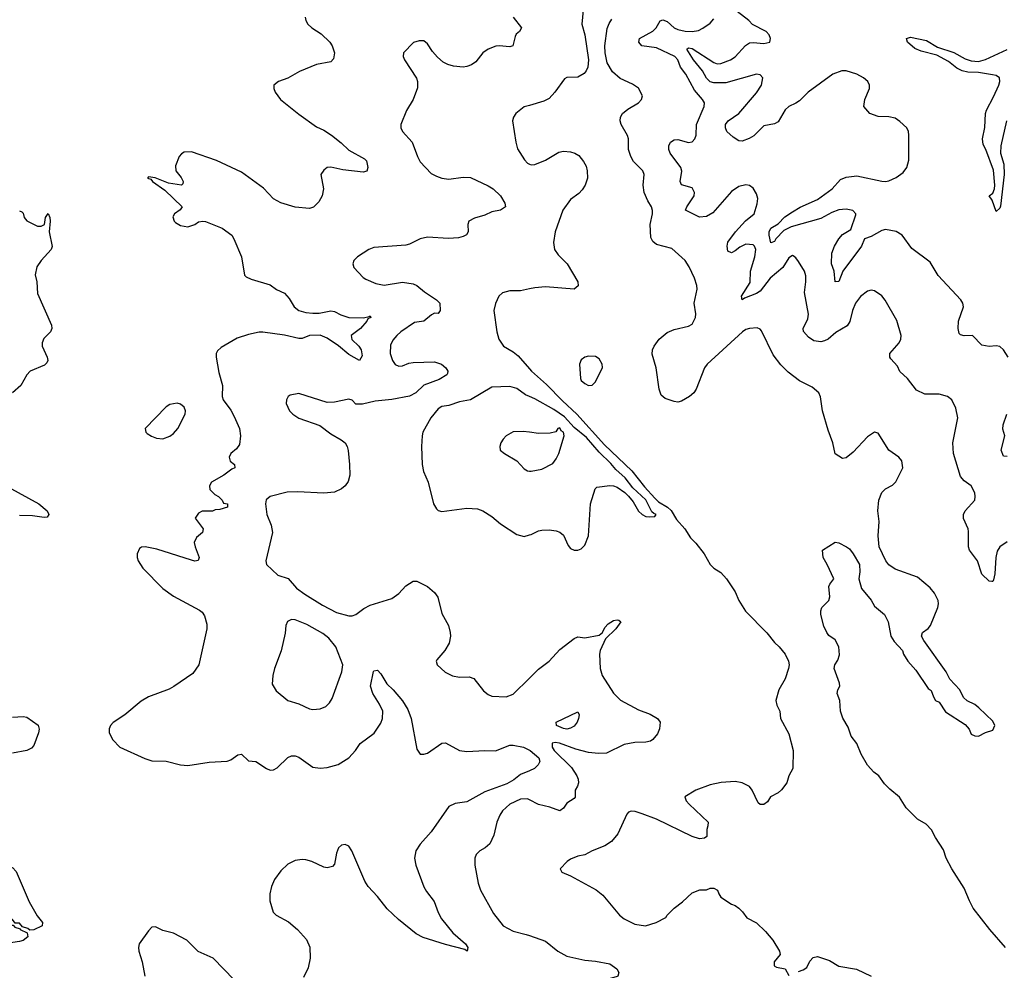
# Model space of a CAD drawing. Header units: inches. Extents: x 2001573 to 2220545, y 644482 to 846830.
# Tile 592 of 656: x 2137150 to 2142655, y 701322 to 706635. Entities that reach past the tile are written whole.
import ezdxf

# ---------------------------------------------------------------- set-up
doc = ezdxf.new("R2010")
doc.units = ezdxf.units.IN
doc.header["$MEASUREMENT"] = 0
doc.layers.add('C1730', color=7, linetype='Continuous')
doc.layers.add('C1740', color=7, linetype='Continuous')

msp = doc.modelspace()

# ---------------------------------------------------------------- linework, layer by layer
at = {"layer": 'C1730', "color": 5}
for points, elevation in [([(2138746.8, 706650), (2138750.7, 706630), (2138762, 706610), (2138783, 706590), (2138836.6, 706556.6), (2138884.2, 706510), (2138896.9, 706490), (2138910.2, 706450), (2138903.9, 706416.1), (2138890, 706399.5), (2138810, 706385.6), (2138715.1, 706344.9), (2138650, 706307.6), (2138598, 706290), (2138571, 706270), (2138570.7, 706250), (2138579.1, 706230), (2138608.2, 706190), (2138710, 706108), (2138810, 706035.8), (2138850, 706018), (2138893.7, 705990), (2138947.5, 705947.5), (2138990, 705906.4), (2139078.1, 705858.1), (2139090, 705845.5), (2139097.5, 705810), (2139090.9, 705789.1), (2139070, 705783.2), (2138956.9, 705796.9), (2138890, 705811.8), (2138870, 705808.4), (2138850, 705794.7), (2138834.4, 705770), (2138848, 705690), (2138841, 705650), (2138823.5, 705616.5), (2138792.4, 705587.6), (2138770, 705580.7), (2138690, 705588.3), (2138610, 705611.2), (2138570, 705634.7), (2138512.7, 705692.7), (2138390, 705783.5), (2138250, 705848.3), (2138110, 705897.2), (2138070, 705894.7), (2138054.7, 705885.3), (2138042.4, 705870), (2138021.5, 705818.5), (2138023.2, 705790), (2138052.9, 705752.9), (2138063.6, 705730), (2138062, 705718), (2138054.8, 705710), (2137982.4, 705722.4), (2137908.4, 705751.6), (2137870, 705757.4), (2137865.8, 705750), (2137883.7, 705743.7), (2137893.4, 705730), (2137962.4, 705682.4), (2138059.1, 705590), (2138048.4, 705571.6), (2138016.3, 705550), (2138007, 705533), (2138013.4, 705510), (2138022, 705502), (2138050, 705484.4), (2138090, 705477.6), (2138129.2, 705490), (2138150, 705505.5), (2138174, 705510), (2138190, 705508), (2138282.4, 705470), (2138335.5, 705430), (2138348, 705410), (2138390.5, 705310), (2138407.3, 705207.3), (2138417.3, 705197.3), (2138444.4, 705184.4), (2138550, 705153.4), (2138586.6, 705126.6), (2138630, 705106.5), (2138657.8, 705077.8), (2138684.6, 705030), (2138710, 705010.7), (2138750, 704999), (2138790, 704994.2), (2138824.4, 704995.6), (2138890, 705008.2), (2138910, 705004.7), (2138944.9, 704984.9), (2138990.7, 704970.7), (2139071.9, 704968.1), (2139104.5, 704975.5), (2139110, 704981), (2139113.7, 704970), (2139096.4, 704963.6), (2139090.3, 704950), (2139055, 704910), (2139002.6, 704870), (2139007.7, 704847.7), (2139047.2, 704810), (2139060.1, 704790), (2139064.3, 704755.7), (2139050, 704729.7), (2138990, 704764.3), (2138933.3, 704813.3), (2138870, 704854.8), (2138830, 704871.7), (2138771, 704870), (2138730, 704853.8), (2138710, 704853.2), (2138630, 704872), (2138510, 704889.1), (2138490, 704888.3), (2138430, 704876), (2138365.3, 704854.7), (2138277.2, 704802.8), (2138255.9, 704784.1), (2138249, 704770), (2138248.1, 704750), (2138263, 704663), (2138284, 704590), (2138282.3, 704530), (2138287, 704510), (2138330, 704452.4), (2138350, 704417.1), (2138379.1, 704350), (2138385.3, 704310), (2138378.7, 704261.3), (2138362.3, 704237.7), (2138330.6, 704210), (2138320.7, 704190), (2138327.3, 704167.3), (2138352, 704150), (2138354, 704130), (2138336.9, 704123.1), (2138292, 704090), (2138222, 704050), (2138212, 704030), (2138214, 704010), (2138241, 703981), (2138262, 703970), (2138282, 703950), (2138290, 703934), (2138312, 703930), (2138311.3, 703910), (2138270, 703898), (2138243.6, 703896.4), (2138228.4, 703888.4), (2138170, 703888), (2138150, 703878), (2138132, 703850), (2138176, 703790), (2138172, 703770), (2138138, 703742), (2138126.2, 703713.8), (2138130.5, 703690), (2138153.4, 703630), (2138147.3, 703612.7), (2138130.2, 703609.8), (2138110, 703614.7), (2137916.3, 703676.3), (2137851, 703689), (2137832.3, 703687.7), (2137820.6, 703679.4), (2137806.5, 703650), (2137806.9, 703630), (2137813.4, 703610), (2137838, 703570), (2137950, 703456.3), (2138010, 703413.4), (2138155.3, 703335.3), (2138170, 703324), (2138183.9, 703303.9), (2138197.5, 703257.5), (2138197.4, 703230), (2138151.4, 703030), (2138118, 702982), (2138011.4, 702908.6), (2137985.8, 702894.2), (2137870, 702850.8), (2137830, 702827.2), (2137737.4, 702750), (2137673.2, 702706.8), (2137657.4, 702690), (2137650, 702672.7), (2137651.4, 702650), (2137670.3, 702610), (2137710.2, 702570.2), (2137850, 702505.8), (2137890, 702492.8), (2137970, 702491.6), (2138050, 702470.3), (2138090, 702466.7), (2138210, 702486), (2138310, 702492), (2138330, 702498.7), (2138370, 702527), (2138390, 702530.3), (2138430, 702493.4), (2138470, 702489), (2138530.7, 702450), (2138550, 702441.7), (2138570, 702442), (2138590, 702454.4), (2138650, 702512), (2138670, 702521.7), (2138690, 702521.5), (2138710, 702512.8), (2138790, 702457.8), (2138830, 702451.3), (2138870, 702455.9), (2138930, 702472.9), (2138991.2, 702510), (2139027.1, 702550), (2139053.7, 702590), (2139132.8, 702647.2), (2139170, 702704.4), (2139179.2, 702730), (2139179.9, 702770), (2139162.7, 702810), (2139124.6, 702870), (2139111.1, 702910), (2139127.9, 702992.1), (2139130, 702996.1), (2139150, 702999.8), (2139170, 702978.5), (2139202.9, 702922.9), (2139237.8, 702890), (2139290, 702828.9), (2139320.3, 702780.3), (2139339.4, 702730), (2139370, 702558), (2139390, 702530.7), (2139410, 702530.4), (2139430, 702536.5), (2139510, 702592.6), (2139530, 702593.8), (2139610, 702551.1), (2139650, 702544.5), (2139750, 702551.6), (2139810, 702549.4), (2139890, 702580.1), (2139910, 702581.5), (2139966.2, 702570), (2140000, 702552.5)], 320), ([(2139909.5, 706649.5), (2139955.3, 706590), (2139944.9, 706570), (2139926.6, 706553.4), (2139919.6, 706540.4), (2139907.3, 706490), (2139890, 706483.1), (2139830, 706489.8), (2139812.1, 706487.9), (2139770, 706470.8), (2139739.3, 706450), (2139700.5, 706399.5), (2139676.8, 706383.2), (2139650, 706372.8), (2139629.8, 706369.8), (2139576.2, 706376.2), (2139544.2, 706384.2), (2139517.6, 706397.6), (2139485.8, 706425.8), (2139458, 706458), (2139430, 706500.9), (2139410, 706516.2), (2139383.4, 706516.6), (2139352.5, 706507.5), (2139296, 706450), (2139294, 706430), (2139300.7, 706410), (2139367.9, 706307.9), (2139374, 706290), (2139373.7, 706253.7), (2139350.5, 706190), (2139312.3, 706127.7), (2139280.7, 706050), (2139280.7, 706030), (2139290.7, 706010), (2139344.9, 705950), (2139374.6, 705870), (2139390, 705841.6), (2139450, 705775.3), (2139479.8, 705759.8), (2139510, 705749.4), (2139550, 705743.5), (2139630, 705754.7), (2139670, 705753), (2139770, 705706.4), (2139796.5, 705690), (2139837.6, 705650), (2139862.8, 705610), (2139866.8, 705590), (2139838, 705570), (2139790, 705561), (2139750, 705543.1), (2139693.5, 705526.5), (2139661, 705510), (2139656.3, 705490), (2139658.4, 705450), (2139647.5, 705432.5), (2139630, 705422.6), (2139604.2, 705415.8), (2139548.3, 705411.7), (2139430, 705419.7), (2139390, 705409.7), (2139330, 705380.5), (2139310, 705375.8), (2139130, 705361.7), (2139101.6, 705350), (2139039.1, 705310), (2139018, 705290), (2139013, 705270), (2139019.3, 705250), (2139070, 705194.4), (2139085.2, 705185.2), (2139141.4, 705161.4), (2139188.4, 705151.6), (2139290, 705167.4), (2139350, 705159.5), (2139370.6, 705150), (2139413.6, 705113.6), (2139480.7, 705070), (2139498.8, 705050), (2139500.7, 705010), (2139490, 704994), (2139470, 704995.1), (2139453.5, 704986.5), (2139410.2, 704949.8), (2139357.4, 704942.6), (2139280.3, 704890), (2139258.7, 704870), (2139236.5, 704843.5), (2139223.6, 704816.4), (2139222, 704770), (2139234.9, 704730), (2139250, 704708.9), (2139270, 704698.9), (2139290, 704700.3), (2139325.1, 704714.9), (2139350, 704719.7), (2139470, 704723.5), (2139508.5, 704710), (2139532.8, 704690), (2139544.6, 704670), (2139541.7, 704658.3), (2139538.4, 704650), (2139495.3, 704624.7), (2139410, 704592.5), (2139364.7, 704550), (2139330, 704531), (2139230, 704512.3), (2139136.9, 704503.1), (2139066.1, 704486.1), (2139030, 704487.3), (2139010, 704509.2), (2138990, 704513.6), (2138910, 704497), (2138870, 704495.6), (2138710, 704546), (2138662.8, 704537.2), (2138650.8, 704529.2), (2138642.8, 704510), (2138641, 704490), (2138658.8, 704450), (2138677.3, 704430), (2138710, 704408.4), (2138828.1, 704368.1), (2138890, 704320.3), (2138947.8, 704287.8), (2138970.2, 704270.2), (2138981.1, 704250), (2138986.6, 704226.6), (2138994.9, 704150), (2138995.6, 704090), (2138986.3, 704053.7), (2138970.2, 704029.8), (2138950, 704013.3), (2138910, 703995.1), (2138850, 703988.3), (2138703.4, 703996.6), (2138645.1, 703994.9), (2138551, 703970), (2138528.9, 703951.1), (2138523.8, 703930), (2138532.2, 703870), (2138555.8, 703810), (2138564.4, 703770), (2138526, 703610), (2138530.4, 703590), (2138594, 703530), (2138651.7, 703511.7), (2138697.6, 703457.6), (2138744.5, 703424.5), (2138843.4, 703363.4), (2138922.4, 703322.4), (2138990, 703304), (2139010, 703303.1), (2139030, 703310.4), (2139075.2, 703344.8), (2139110, 703362.6), (2139230, 703400.4), (2139270, 703428.2), (2139310, 703470.4), (2139350, 703498), (2139370, 703496.3), (2139430, 703468), (2139470, 703434), (2139487.3, 703407.3), (2139510, 703316), (2139548, 703250), (2139557.3, 703210), (2139558.8, 703190), (2139550.6, 703150), (2139528, 703110), (2139481.7, 703058.3), (2139478, 703050), (2139483.8, 703030), (2139528.3, 702988.3), (2139570, 702968.8), (2139610, 702961.1), (2139663.4, 702963.4), (2139690, 702952.7), (2139743.5, 702883.5), (2139770, 702863.1), (2139790, 702854.4), (2139870, 702850.4), (2139910, 702865.5), (2140000, 702955.8)], 340), ([(2140000, 706156.5), (2139970, 706147.6), (2139924, 706110), (2139910.6, 706090), (2139904.9, 706070), (2139923.8, 705950), (2139933.8, 705913.8), (2139971.7, 705851.7), (2139990, 705833), (2140000, 705828.6)], 360), ([(2137150, 705566), (2137161.6, 705561.6), (2137170, 705554.8), (2137174.9, 705530), (2137190, 705510.6), (2137250, 705482), (2137270, 705480.7), (2137289.3, 705490.7), (2137295.3, 705530), (2137310, 705551.3), (2137318.8, 705530), (2137320.7, 705510), (2137315.5, 705450), (2137332.2, 705367.8), (2137326.8, 705350), (2137270.4, 705289.6), (2137245.5, 705254.5), (2137237.6, 705210), (2137246, 705170), (2137250, 705104.7), (2137328.1, 704928.1), (2137330.2, 704910), (2137322, 704890), (2137285.7, 704854.3), (2137275.5, 704830), (2137276.9, 704810), (2137304.7, 704750), (2137307.6, 704730), (2137302.4, 704717.6), (2137290, 704704.4), (2137208.9, 704670), (2137190.2, 704650), (2137156.2, 704590), (2137110.1, 704549.9)], 280), ([(2140000, 705130.5), (2139950, 705120.5), (2139890, 705119.6), (2139850, 705109.4), (2139828.7, 705090), (2139810, 705049.2), (2139800.7, 705010), (2139817.4, 704890), (2139829.1, 704850), (2139854.4, 704810), (2139910, 704778.6), (2139936.5, 704756.5), (2140000, 704683.2)], 360), ([(2140000, 704529.5), (2139978.4, 704538.4), (2139930, 704573.4), (2139890, 704584.4), (2139790, 704580.7), (2139670, 704510.8), (2139610, 704499.1), (2139550, 704478.3), (2139510, 704472.6), (2139490, 704460.5), (2139448.5, 704410), (2139404.4, 704330), (2139399.5, 704310), (2139397, 704250), (2139399.5, 704150), (2139407.4, 704110), (2139434.6, 704050), (2139463.1, 703930), (2139481.2, 703901.2), (2139490, 703893), (2139510, 703886.4), (2139650, 703906), (2139710, 703901.3), (2139738.8, 703890), (2139790, 703859.3), (2139838.3, 703818.3), (2139930, 703757.3), (2139970, 703747.3), (2140000, 703755.3)], 360), ([(2140000, 704329.7), (2139965.7, 704334.3), (2139910, 704331.6), (2139870.8, 704310), (2139853.4, 704290), (2139840.7, 704270), (2139834.8, 704250), (2139836, 704230), (2139861, 704210), (2139930, 704170.5), (2139970, 704124.9), (2139990, 704113.7), (2140000, 704112.8)], 380), ([(2137083.5, 704023.5), (2137257, 703930), (2137304.9, 703890), (2137314, 703870), (2137304.4, 703855.6), (2137287.3, 703852.7), (2137222.6, 703862.6), (2137150, 703865)], 280), ([(2137110, 702737.5), (2137170, 702740.3), (2137190, 702737.1), (2137253.3, 702693.3), (2137258.4, 702670), (2137256.5, 702650), (2137230, 702578), (2137215.8, 702564.2), (2137190, 702551.3), (2137110, 702536.8)], 280), ([(2140000, 702437.4), (2139950, 702415.8), (2139913.2, 702386.8), (2139874.6, 702365.4), (2139750, 702320.2), (2139650, 702264.8), (2139584.6, 702255.4), (2139550, 702238), (2139450, 702095.6), (2139390, 702027.3), (2139365.7, 701990), (2139357.4, 701950), (2139364.6, 701910), (2139409.4, 701789.4), (2139423.7, 701763.7), (2139467.8, 701707.8), (2139490, 701644.9), (2139507.9, 701610), (2139572.7, 701532.7), (2139642.6, 701470), (2139656.5, 701450), (2139652, 701430), (2139638.5, 701438.5), (2139530, 701465.8), (2139406.1, 701506.1), (2139367.1, 701527.1), (2139267.2, 701607.2), (2139205, 701665), (2139150, 701734.6), (2139098, 701790), (2139080.3, 701820.3), (2139006.3, 701990), (2138990, 702016.2), (2138970, 702025.6), (2138950, 702021.6), (2138933.1, 702006.9), (2138922.2, 701977.8), (2138910, 701915.3), (2138898.3, 701901.7), (2138870, 701895.1), (2138850, 701899.7), (2138783.7, 701930), (2138750, 701939.8), (2138730, 701941.5), (2138690, 701935.6), (2138650, 701915.1), (2138610, 701877.6), (2138575.4, 701830), (2138557.8, 701790), (2138549.2, 701750), (2138549.1, 701710), (2138567.5, 701647.5), (2138583.8, 701630), (2138652.5, 701592.5), (2138703.1, 701550), (2138753.9, 701493.9), (2138772.5, 701452.5), (2138774.7, 701390), (2138763.2, 701336.8), (2138737.4, 701282.6)], 320), ([(2140000, 702274.8), (2139990, 702279.8), (2139950, 702278.2), (2139890.3, 702250), (2139850, 702214.5), (2139834.7, 702190), (2139818.6, 702150), (2139801.6, 702078.4), (2139779.5, 702030), (2139753, 702007), (2139722, 701990), (2139703, 701970), (2139694.9, 701950), (2139694.4, 701910), (2139713.4, 701810), (2139726, 701770), (2139799.6, 701639.6), (2139853.7, 701570), (2139910, 701541), (2139982.6, 701522.6), (2140000, 701516.6)], 340), ([(2138348.9, 701270), (2138231.6, 701390), (2138147.3, 701427.3), (2138084.7, 701490), (2138010, 701529.8), (2137950, 701545.6), (2137910, 701565.6), (2137890, 701563.1), (2137870, 701543.5), (2137818, 701470), (2137814, 701450), (2137816.9, 701430), (2137834.9, 701370), (2137850.5, 701290)], 320)]:
    msp.add_lwpolyline(points, dxfattribs=dict(at, elevation=elevation))
for points, elevation in [([(2138030, 704492), (2137990, 704483.7), (2137970, 704472.3), (2137851, 704350), (2137856, 704330), (2137863.4, 704323.4), (2137886.7, 704306.7), (2137916.1, 704296.1), (2137950, 704292.7), (2137990, 704306.7), (2138010, 704321.6), (2138035.1, 704350), (2138076.2, 704430), (2138078, 704450), (2138069.2, 704470), (2138050, 704486)], 320), ([(2138670, 703283.2), (2138647.7, 703272.3), (2138638.2, 703250), (2138634, 703206), (2138612.4, 703107.6), (2138574.9, 703010), (2138565.5, 702970), (2138562, 702922), (2138584.1, 702884.1), (2138650, 702830.6), (2138710, 702812.4), (2138770, 702783.7), (2138790, 702780.3), (2138830, 702784.4), (2138862.7, 702797.3), (2138883.1, 702816.9), (2138898, 702842), (2138951.2, 702990), (2138957, 703030), (2138918, 703130), (2138878, 703178), (2138844.4, 703204.4), (2138755.3, 703255.3), (2138690, 703281.6)], 340), ([(2137207.3, 701547.3), (2137196.4, 701556.4), (2137166, 701566), (2137150, 701586), (2137126, 701586), (2137110, 701606), (2137087.3, 701607.3), (2137046, 701650), (2137046, 701670), (2137038, 701690), (2137064, 701810), (2137058, 701850), (2137062, 701870), (2137075.3, 701890), (2137110, 701897.1), (2137130, 701874), (2137204.1, 701704.1), (2137247.5, 701627.5), (2137278, 701590), (2137276, 701570), (2137230, 701549)], 280), ([(2137050, 701468.7), (2137030, 701469), (2137015.3, 701475.3), (2137008.7, 701490), (2137030, 701532), (2137066, 701550), (2137090, 701574), (2137114, 701574), (2137123.6, 701563.6), (2137154, 701554), (2137154, 701550), (2137192.7, 701532.7), (2137196, 701510), (2137170.5, 701489.5), (2137150, 701482.7)], 280)]:
    msp.add_lwpolyline(points, close=True, dxfattribs=dict(at, elevation=elevation))
at = {"layer": 'C1740', "color": 5}
for points, elevation in [([(2140307.2, 706770), (2140293.7, 706610), (2140310.4, 706550), (2140330.6, 706410), (2140326, 706370), (2140318, 706350), (2140305.3, 706334.7), (2140270, 706314.5), (2140210, 706312), (2140196.1, 706303.9), (2140142.4, 706230), (2140110, 706194), (2140079.9, 706180.1), (2140000, 706156.5)], 360), ([(2142676.8, 704750), (2142650, 704789.6), (2142630, 704809.3), (2142610, 704813.2), (2142570, 704809.3), (2142530, 704816), (2142477.2, 704870), (2142430, 704868.7), (2142410, 704873), (2142401.8, 704881.8), (2142396.2, 704910), (2142399.4, 704950), (2142426, 705030), (2142422.4, 705050), (2142411.6, 705070), (2142285.6, 705205.6), (2142240.1, 705280.1), (2142137.1, 705357.1), (2142083.1, 705430), (2142050, 705450.5), (2141990, 705462.1), (2141970, 705457.4), (2141910, 705423.4), (2141872.4, 705410), (2141856.9, 705370), (2141751.9, 705230), (2141730, 705171.6), (2141710, 705169.6), (2141703.1, 705230), (2141688.8, 705270), (2141691.3, 705330), (2141706.2, 705370), (2141730, 705411), (2141750, 705434.8), (2141796.6, 705463.4), (2141823.9, 705543.9), (2141824.5, 705550), (2141807.9, 705567.9), (2141770, 705576.1), (2141730, 705573.1), (2141690, 705557.6), (2141630, 705523.9), (2141462.6, 705477.4), (2141422.8, 705457.2), (2141378.2, 705410), (2141370, 705395), (2141350, 705387.3), (2141339.4, 705430), (2141339.9, 705450), (2141349.9, 705470.1), (2141390, 705494), (2141427.3, 705532.7), (2141470, 705560.8), (2141513.5, 705586.5), (2141610.5, 705630), (2141692.1, 705690), (2141738.3, 705741.7), (2141770, 705755.5), (2141830, 705762.6), (2141970, 705732.4), (2141990, 705730.4), (2142010, 705734.9), (2142050, 705752.7), (2142090, 705782), (2142109.6, 705810), (2142120.5, 705850), (2142120.5, 705990), (2142118.4, 706010), (2142109.5, 706030), (2142070, 706067), (2142044.4, 706084.4), (2142010, 706091.6), (2141950, 706093.6), (2141902.7, 706110), (2141869.6, 706150), (2141875.6, 706190), (2141900.5, 706250), (2141901.6, 706270), (2141891.5, 706290), (2141867, 706310), (2141830.7, 706330.7), (2141770, 706348.7), (2141747.3, 706350), (2141696.9, 706330), (2141557.4, 706230), (2141510, 706182.2), (2141490, 706168.4), (2141449.4, 706150.6), (2141430, 706131.3), (2141390, 706064.8), (2141370, 706053.2), (2141310, 706041.4), (2141253.7, 705986.3), (2141229.3, 705970.7), (2141190, 705957.1), (2141170, 705958.1), (2141138.6, 705978.6), (2141104.5, 706010), (2141095.2, 706030), (2141096.2, 706050), (2141110.4, 706069.6), (2141170, 706110.1), (2141270, 706225.8), (2141297.5, 706270), (2141304.8, 706310), (2141290, 706326.2), (2141270, 706330.6), (2141098.4, 706281.6), (2141030, 706282.2), (2141010, 706288.3), (2140990, 706308.4), (2140968, 706350), (2140917.3, 706410), (2140880.8, 706470), (2140890, 706477.1), (2140910, 706473.6), (2141030, 706396.8), (2141050, 706389.2), (2141070, 706390.1), (2141123.5, 706410), (2141150, 706427.8), (2141208.3, 706491.7), (2141230, 706505.5), (2141251.7, 706508.3), (2141310, 706501.6), (2141343.7, 706510), (2141347.8, 706530), (2141339.7, 706550), (2141322.7, 706570), (2141247.6, 706607.6), (2141226.3, 706630), (2141161.5, 706681.5)], 320), ([(2142662, 701450), (2142574, 701550), (2142481.2, 701670), (2142459.3, 701710), (2142430, 701782), (2142361.2, 701890), (2142329.6, 701949.6), (2142314.9, 701994.9), (2142270, 702064), (2142247.7, 702107.7), (2142218.7, 702138.7), (2142170, 702167), (2142106, 702230), (2142069.2, 702290), (2142014, 702334), (2141984.8, 702364.8), (2141953.2, 702410), (2141926, 702430), (2141890, 702469.3), (2141854.5, 702530), (2141829.6, 702589.6), (2141799.5, 702630), (2141781.5, 702681.5), (2141751.9, 702731.9), (2141739, 702770), (2141735.1, 702830), (2141719.5, 702870), (2141723.7, 702890), (2141735.3, 702910), (2141733.6, 702926.4), (2141703.6, 703010), (2141706.6, 703030), (2141724.1, 703055.9), (2141733.8, 703086.2), (2141729.5, 703130), (2141710, 703169.2), (2141673.6, 703193.6), (2141662, 703210), (2141646.3, 703246.3), (2141629.3, 703310), (2141629.3, 703330.7), (2141635.3, 703350), (2141673.2, 703390), (2141679.3, 703410), (2141673.2, 703466.8), (2141679, 703481), (2141702, 703510), (2141665.2, 703590), (2141641.2, 703630), (2141639, 703670), (2141710, 703716), (2141730, 703711.3), (2141772, 703690), (2141790, 703678), (2141810.6, 703650.6), (2141844.7, 703590), (2141846.8, 703550), (2141841, 703510), (2141856.9, 703456.9), (2141910, 703391.3), (2141930, 703358), (2141984.7, 703310), (2142006, 703270), (2142021, 703190), (2142039.9, 703159.9), (2142084.7, 703110), (2142091.3, 703090), (2142116, 703050), (2142160.5, 703000.5), (2142230, 702898), (2142245.4, 702885.4), (2142258, 702850), (2142270.8, 702830.8), (2142290, 702821), (2142326, 702766), (2142435.2, 702695.2), (2142458, 702670), (2142470, 702642), (2142490, 702632), (2142510, 702631.3), (2142550, 702651.3), (2142590, 702664.7), (2142602, 702690), (2142590, 702715.3), (2142512.3, 702790), (2142490, 702807), (2142447.5, 702827.5), (2142427.2, 702847.2), (2142406, 702890), (2142349.6, 702949.6), (2142329.3, 702990), (2142205.4, 703165.4), (2142192.3, 703190), (2142197.2, 703210), (2142228.2, 703231.8), (2142241.6, 703250), (2142283.6, 703350), (2142287.6, 703370), (2142285.1, 703390), (2142263.6, 703430), (2142240.1, 703460.1), (2142170, 703519.6), (2142045, 703565), (2142008.6, 703588.6), (2141993, 703610), (2141955.6, 703690), (2141949.6, 703750), (2141955.8, 703830), (2141947.8, 703890), (2141953, 703950), (2141970, 703993), (2141990, 704012.4), (2142030, 704033), (2142048.2, 704051.8), (2142086.6, 704130), (2142082.7, 704170), (2142065.2, 704190), (2142010, 704229.6), (2141950, 704324), (2141930, 704329.4), (2141890, 704303.6), (2141810, 704218), (2141770, 704186), (2141750, 704182.7), (2141710, 704209.3), (2141697, 704270), (2141670, 704342), (2141639.1, 704450), (2141628.1, 704528.1), (2141617, 704550), (2141581.3, 704581.3), (2141510, 704616.3), (2141445.8, 704665.8), (2141405.6, 704705.6), (2141362.9, 704762.9), (2141296.9, 704896.9), (2141290, 704906), (2141273.3, 704913.3), (2141230, 704909.7), (2141210, 704903.5), (2141190.4, 704890), (2140993.7, 704710), (2140978.9, 704690), (2140933, 704570), (2140919.1, 704550), (2140894.8, 704530), (2140850, 704502.9), (2140830, 704498.4), (2140810, 704500.7), (2140758.9, 704518.9), (2140736.2, 704536.2), (2140725.1, 704570), (2140709.3, 704690), (2140686.3, 704766.3), (2140688.2, 704790), (2140696.9, 704810), (2140725.7, 704850), (2140770, 704886.5), (2140810, 704903.6), (2140890, 704922.6), (2140910, 704933.4), (2140927.6, 704970), (2140929.6, 704990.4), (2140920.5, 705050), (2140937.4, 705130), (2140935.1, 705150), (2140922.6, 705190), (2140893.8, 705253.8), (2140869.8, 705289.8), (2140796.4, 705356.4), (2140710, 705378), (2140690, 705395.6), (2140677.8, 705417.8), (2140674.3, 705490), (2140688.5, 705550), (2140688.3, 705568.3), (2140682.4, 705590), (2140662.2, 705622.2), (2140641, 705670), (2140636.4, 705710), (2140642.2, 705770), (2140634.7, 705790), (2140582.2, 705842.2), (2140566, 705870), (2140554.3, 705910), (2140553, 705970), (2140548.4, 705988.4), (2140513.3, 706050), (2140508, 706070), (2140509.6, 706090), (2140519.5, 706110), (2140550, 706135.5), (2140609.2, 706170), (2140626, 706190), (2140632, 706210), (2140610, 706252.3), (2140575.6, 706275.6), (2140507, 706307), (2140463.5, 706343.5), (2140434.6, 706394.6), (2140422.9, 706450), (2140421.3, 706490), (2140434.7, 706585.3), (2140445.7, 706614.3), (2140461.6, 706638.4)], 360), ([(2142670, 703717), (2142630.3, 703689.7), (2142615.6, 703664.4), (2142606.5, 703630), (2142601.7, 703538.3), (2142594.6, 703505.4), (2142590, 703495.3), (2142584.7, 703495.3), (2142570, 703498), (2142530, 703536.9), (2142505, 703610), (2142459.7, 703670), (2142454.3, 703690), (2142454.5, 703774.5), (2142451.8, 703790), (2142426.5, 703846.5), (2142426, 703870), (2142435.6, 703890), (2142489.4, 703950), (2142492, 703970), (2142489.5, 703990), (2142469.6, 704029.6), (2142430, 704058.4), (2142410, 704082.7), (2142370.7, 704210), (2142367.7, 704270), (2142394.3, 704410), (2142384.5, 704464.5), (2142362, 704510), (2142338, 704530), (2142290, 704542.4), (2142210, 704542.9), (2142164.7, 704564.7), (2142112.7, 704630), (2142070, 704669.2), (2142058, 704698), (2142020.5, 704740.5), (2142014.5, 704750), (2142014, 704770), (2142066.3, 704830), (2142076.3, 704850), (2142078.9, 704870), (2142053.2, 704953.2), (2141988.4, 705068.4), (2141970, 705092.7), (2141930, 705119.3), (2141910, 705123.7), (2141890, 705118.4), (2141850, 705087.3), (2141822.6, 705050), (2141805.3, 705010), (2141791.6, 704948.4), (2141776.3, 704923.7), (2141713.7, 704886.3), (2141670, 704849.6), (2141650, 704839.6), (2141630, 704835.6), (2141590, 704840.9), (2141560.1, 704860.1), (2141532.9, 704892.9), (2141529.8, 704910), (2141556.5, 704963.5), (2141560.7, 704990), (2141537.3, 705110), (2141545.8, 705170), (2141544.5, 705204.5), (2141536.9, 705230), (2141503.9, 705283.9), (2141490, 705304), (2141474.8, 705314.8), (2141470, 705317.2), (2141450, 705303.7), (2141416.9, 705250), (2141345.9, 705190), (2141290, 705117.2), (2141270, 705104.5), (2141201.5, 705078.5), (2141189.4, 705070), (2141184.8, 705090), (2141233.1, 705166.9), (2141236.2, 705230), (2141260.7, 705310), (2141265.7, 705350), (2141257.7, 705370), (2141250, 705376.8), (2141210, 705379.7), (2141176.1, 705363.9), (2141150, 705342.7), (2141130, 705333), (2141110, 705342), (2141105, 705370), (2141110, 705392.7), (2141151.8, 705450), (2141208.6, 705511.4), (2141256.9, 705550), (2141273.2, 705606.8), (2141276.2, 705636.2), (2141270, 705662.7), (2141250, 705693.6), (2141230, 705707.8), (2141210, 705712.8), (2141170, 705703.5), (2141130, 705675), (2141024.4, 705555.6), (2140990, 705534.5), (2140950, 705532.2), (2140872.8, 705570), (2140879.4, 705590), (2140921, 705650), (2140923.2, 705670), (2140910, 705695.6), (2140850, 705712), (2140843.1, 705730), (2140851.4, 705788.6), (2140845.8, 705810), (2140786.3, 705890), (2140779.4, 705910), (2140779.3, 705930), (2140789, 705951), (2140810, 705963.6), (2140830, 705965), (2140890, 705948.9), (2140910, 705952.8), (2140924.5, 705970), (2140932.1, 705990), (2140934.3, 706050), (2140976.2, 706150), (2140978.2, 706170), (2140967.6, 706190), (2140921.9, 706241.9), (2140875.2, 706330), (2140845.4, 706370), (2140829.2, 706410), (2140812.7, 706430), (2140710, 706477.5), (2140628.8, 706488.8), (2140611.8, 706510), (2140614.5, 706530), (2140690, 706571), (2140708.3, 706590), (2140730, 706628.8), (2140745.4, 706634.6), (2140770, 706625.8), (2140810, 706590.2), (2140830, 706579.8), (2140870, 706570.8), (2140910.6, 706569.4), (2140945.5, 706574.5), (2140970, 706587), (2141010, 706616.4), (2141030, 706639.1)], 340), ([(2142666.7, 706070), (2142634.7, 705930), (2142634.3, 705890), (2142651.7, 705828.3), (2142653.1, 705770), (2142633.4, 705593.4), (2142630, 705581.6), (2142610, 705564), (2142587.3, 705627.3), (2142569.4, 705650), (2142590, 705666), (2142599.7, 705690), (2142602.4, 705710), (2142595, 705795), (2142551.4, 705910), (2142537.1, 705937.1), (2142532.2, 705970), (2142546.6, 706033.4), (2142549.2, 706110), (2142554.3, 706130), (2142595.2, 706204.8), (2142623.4, 706270), (2142630.5, 706290), (2142627, 706310), (2142610, 706322.7), (2142587.9, 706327.9), (2142510, 706340.2), (2142450, 706342), (2142418.3, 706350), (2142390, 706363.9), (2142342.3, 706402.3), (2142276.8, 706436.8), (2142190, 706459.8), (2142154.9, 706474.9), (2142114, 706510), (2142107.7, 706530), (2142130, 706538.2), (2142219.7, 706519.7), (2142281.8, 706481.8), (2142372, 706452), (2142435.5, 706415.5), (2142470, 706405.4), (2142510, 706402.2), (2142550, 706412.4), (2142670, 706468.9)], 280), ([(2140000, 705828.6), (2140010, 705824.2), (2140030, 705825.3), (2140090, 705850.2), (2140165, 705895), (2140190, 705900.2), (2140230, 705897.2), (2140253, 705890), (2140276, 705876), (2140302.7, 705842.7), (2140316.5, 705816.5), (2140323.5, 705790), (2140324.5, 705750), (2140311.2, 705710), (2140295.3, 705684.7), (2140275.7, 705664.3), (2140229, 705630), (2140186.9, 705570), (2140144.2, 705450), (2140134, 705390), (2140139.3, 705350), (2140160.5, 705320.5), (2140210.4, 705270), (2140270.6, 705170), (2140272.7, 705147.3), (2140250, 705129.7), (2140090, 705142), (2140030, 705136.4), (2140000, 705130.5)], 360), ([(2140000, 704683.2), (2140011.4, 704670), (2140096.2, 704596.2), (2140184.4, 704504.4), (2140265.5, 704430), (2140419.8, 704259.8), (2140573, 704113), (2140644.1, 704024.1), (2140701.4, 703961.4), (2140721.4, 703941.4), (2140772.8, 703910), (2140792, 703892), (2140821.4, 703841.4), (2140868, 703790), (2140899.9, 703739.9), (2140930, 703710.4), (2140977.4, 703650), (2141010.4, 703590), (2141030.2, 703570.2), (2141070, 703544.9), (2141102, 703510), (2141150, 703437.3), (2141170.3, 703390), (2141208.8, 703330), (2141328, 703208), (2141370, 703154), (2141396.5, 703130), (2141428.9, 703090), (2141447.4, 703050), (2141451.6, 703030), (2141448.8, 703010), (2141429, 702951), (2141393.7, 702890), (2141377.6, 702830), (2141383.6, 702803.6), (2141400.5, 702770), (2141404, 702730), (2141450, 702644.7), (2141473.7, 702550), (2141472.7, 702450), (2141450.8, 702410), (2141439.1, 702370), (2141409, 702331), (2141390, 702314), (2141348, 702292), (2141330, 702264), (2141310, 702249.2), (2141289.2, 702249.2), (2141279, 702259), (2141246, 702330), (2141229.6, 702349.6), (2141190, 702369.5), (2141150, 702376.9), (2141071.6, 702371.6), (2141010, 702359.6), (2140930, 702329.6), (2140868.2, 702291.8), (2140875.8, 702270), (2140893.4, 702250), (2140998.8, 702150), (2140998, 702130), (2140991, 702110), (2140991, 702070), (2140979.1, 702060.9), (2140950, 702056.2), (2140910.4, 702069.6), (2140710, 702166.9), (2140630, 702197.4), (2140590.3, 702209.7), (2140568.4, 702211.6), (2140553.7, 702206.3), (2140544.9, 702195.1), (2140494.5, 702085.5), (2140458, 702042), (2140421.8, 702018.2), (2140350, 701989.6), (2140310, 701967), (2140270, 701959.5), (2140230, 701942.7), (2140211, 701930), (2140172, 701890), (2140182, 701870), (2140230, 701851), (2140372.8, 701772.8), (2140410, 701742.8), (2140503, 701630), (2140530, 701610.4), (2140590, 701580.7), (2140649.1, 701570.9), (2140708, 701590), (2140762, 701618), (2140769.3, 701630.7), (2140808.7, 701670), (2140855.5, 701704.5), (2140910, 701756), (2140952.7, 701772.7), (2140990, 701772), (2141010, 701782), (2141030, 701782), (2141052, 701770), (2141058, 701750), (2141070.9, 701730.9), (2141130, 701691.3), (2141150, 701684.7), (2141171.3, 701670), (2141191.3, 701650), (2141215.3, 701615.3), (2141270, 701586.8), (2141319.9, 701539.9), (2141360.7, 701490), (2141398, 701430), (2141401, 701410), (2141367.3, 701370), (2141367.3, 701347.3), (2141380.7, 701340.7), (2141430.6, 701330.6), (2141450, 701294)], 360), ([(2140000, 703755.3), (2140010, 703758), (2140050, 703778), (2140070, 703782), (2140110, 703784.9), (2140150, 703779.1), (2140170.4, 703770.4), (2140190, 703754.8), (2140216.7, 703696.7), (2140230, 703679.1), (2140250.4, 703670.4), (2140270, 703670.4), (2140290, 703678.4), (2140310, 703699.3), (2140330, 703751), (2140342.3, 703930), (2140367.2, 704012.8), (2140377.1, 704022.9), (2140450, 704031.2), (2140470, 704030.7), (2140490, 704022.9), (2140533.1, 703993.1), (2140553.1, 703973.1), (2140580.1, 703940.1), (2140610, 703888.8), (2140630, 703868.9), (2140650, 703859.5), (2140670, 703857.1), (2140702, 703858), (2140708.7, 703870), (2140694.9, 703874.9), (2140685.1, 703885.1), (2140651.2, 703951.2), (2140578.8, 704018.8), (2140534.5, 704074.5), (2140482.2, 704122.2), (2140455.7, 704155.7), (2140390, 704218.5), (2140319.3, 704299.3), (2140250, 704356.6), (2140195.7, 704415.7), (2140137.3, 704457.3), (2140030, 704517), (2140000, 704529.5)], 360), ([(2142670, 704193), (2142650, 704195.8), (2142637.3, 704230), (2142657.8, 704310), (2142647, 704347), (2142647.7, 704370), (2142669.2, 704430)], 320), ([(2140000, 704112.8), (2140010, 704111.8), (2140070, 704123.7), (2140130, 704155.5), (2140150, 704180.7), (2140165.1, 704210), (2140195.1, 704310), (2140190.8, 704330), (2140177, 704337), (2140170, 704354), (2140158, 704350), (2140147.5, 704332.5), (2140116.1, 704323.9), (2140050, 704323.1), (2140000, 704329.7)], 380), ([(2140000, 702955.8), (2140050, 703006), (2140110, 703050.4), (2140170, 703115.5), (2140250, 703176), (2140270, 703186), (2140310, 703181), (2140390, 703195.3), (2140407.6, 703210), (2140421, 703239), (2140440.9, 703259.1), (2140470, 703276.5), (2140490, 703282), (2140499.9, 703279.9), (2140510.4, 703270), (2140482.3, 703230), (2140425.5, 703174.5), (2140395.7, 703110), (2140392.4, 703090), (2140395.4, 703010), (2140406.1, 702970), (2140470, 702871.3), (2140510, 702831.5), (2140610, 702777.5), (2140674.2, 702754.2), (2140716.4, 702730), (2140731.8, 702710), (2140727.8, 702672.2), (2140716.3, 702643.7), (2140690, 702612), (2140676.1, 702603.9), (2140650, 702597), (2140590, 702595.6), (2140530, 702584.7), (2140430, 702536.4), (2140386.8, 702533.2), (2140330, 702539.9), (2140258.9, 702558.9), (2140168, 702592), (2140143.9, 702596.1), (2140127.3, 702592.7), (2140126.8, 702570), (2140139.1, 702550), (2140235.3, 702455.3), (2140265.8, 702410), (2140272.9, 702390), (2140273.7, 702370), (2140268.6, 702351.4), (2140254.8, 702330), (2140254.8, 702290), (2140250, 702282), (2140210, 702257.2), (2140190, 702229), (2140170, 702212.7), (2140113.7, 702233.7), (2140050, 702249.7), (2140000, 702274.8)], 340), ([(2140000, 702552.5), (2140004.8, 702550), (2140052, 702510), (2140058.8, 702490), (2140048, 702470), (2140028.9, 702450), (2140000, 702437.4)], 320), ([(2140000, 701516.6), (2140090, 701485.4), (2140158.9, 701430), (2140210, 701401.6), (2140310, 701378.9), (2140370, 701374), (2140450, 701357.8), (2140488, 701330), (2140500.7, 701310), (2140494.8, 701290), (2140490, 701287.3), (2140445, 701275), (2140350, 701260.6), (2140300, 701240), (2140275.4, 701224.6), (2140246.3, 701193.7), (2140162.8, 701130), (2140090, 701124.4), (2140000, 701099.1)], 340), ([(2141504.7, 701315.3), (2141530, 701324.7), (2141550, 701338), (2141567, 701373), (2141586.8, 701393.2), (2141610, 701398.8), (2141677.5, 701377.5), (2141730, 701344.9), (2141828.5, 701328.5), (2141911.3, 701290)], 360)]:
    msp.add_lwpolyline(points, dxfattribs=dict(at, elevation=elevation))
for points, elevation in [([(2140330, 704754.5), (2140310, 704749.2), (2140290, 704734), (2140279.1, 704710), (2140286, 704630), (2140290, 704618), (2140310, 704602.8), (2140330, 704591.3), (2140350, 704592), (2140370, 704612), (2140409.1, 704690.9), (2140406, 704710), (2140390, 704739.3), (2140370, 704752)], 380), ([(2140210, 702670.9), (2140190, 702673.5), (2140151.2, 702690), (2140149.5, 702710), (2140270, 702766.8), (2140278.4, 702750), (2140275.2, 702730), (2140267.8, 702710), (2140250, 702687.1), (2140230, 702675.6)], 320)]:
    msp.add_lwpolyline(points, close=True, dxfattribs=dict(at, elevation=elevation))

doc.saveas('drawing.dxf')
